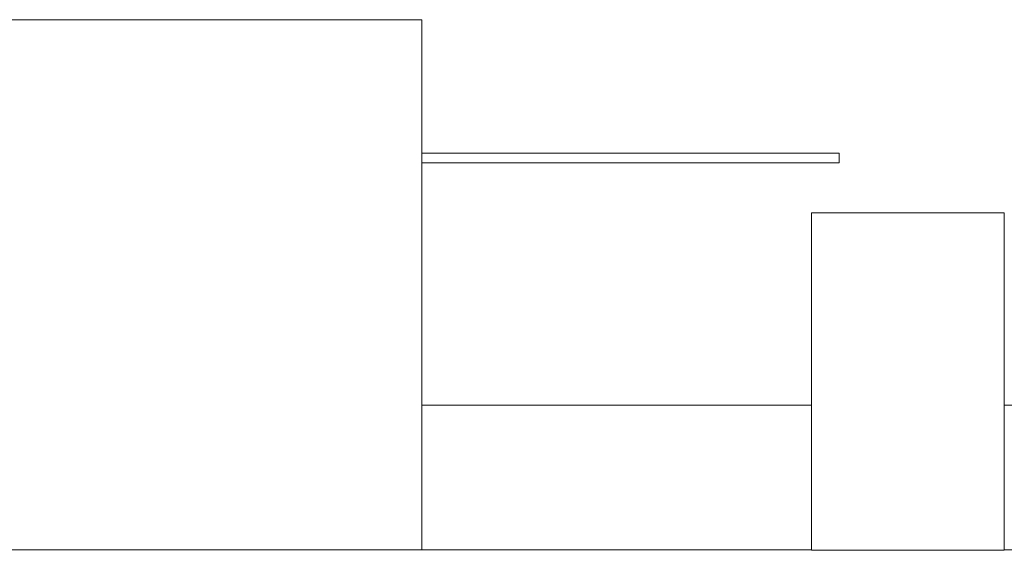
# Model space of a CAD drawing. Header units: millimetres. Extents: x 321 to 585, y -277 to 9.
# Tile 601 of 656: x 389.67 to 391.71, y -135.76 to -134.66. Entities that reach past the tile are written whole.
import ezdxf

# ---------------------------------------------------------------- set-up
doc = ezdxf.new("R2010")
doc.units = ezdxf.units.MM
doc.header["$MEASUREMENT"] = 0
for name, color, linetype, lineweight in [('IFC-Elemento terminal-Contorno', 253, 'Continuous', 5), ('IFC-Laje-Contorno', 134, 'Continuous', 5), ('IFC-Pilar-Contorno', 83, 'Continuous', 5), ('IFC-Viga-Contorno', 66, 'Continuous', 5)]:
    doc.layers.add(name, color=color, linetype=linetype, lineweight=lineweight)

msp = doc.modelspace()

# ---------------------------------------------------------------- linework, layer by layer
at = {"layer": 'IFC-Elemento terminal-Contorno', "color": 7, "lineweight": 5}
for p, q in [((390.502, -134.9405), (391.3687, -134.9405)), ((391.3687, -134.9605), (391.3687, -134.9405)), ((390.502, -134.9605), (391.3687, -134.9605))]:
    msp.add_line(p, q, dxfattribs=at)
at = {"layer": 'IFC-Laje-Contorno', "color": 7, "lineweight": 5}
for p, q in [((378.3687, -134.6638), (390.502, -134.6638)), ((390.502, -135.7638), (390.502, -134.6638)), ((382.8474, -135.7638), (390.502, -135.7638))]:
    msp.add_line(p, q, dxfattribs=at)
at = {"layer": 'IFC-Pilar-Contorno', "color": 7, "lineweight": 5}
for p, q in [((391.3113, -135.1424), (391.3113, -135.0646)), ((391.3113, -135.0646), (391.406, -135.0646)), ((391.406, -135.0646), (391.6669, -135.0646)), ((391.6669, -135.0646), (391.7113, -135.0646)), ((391.7113, -135.2304), (391.7113, -135.0646)), ((391.3113, -135.3081), (391.3113, -135.1424)), ((391.7113, -135.6869), (391.7113, -135.2304)), ((391.3113, -135.7646), (391.3113, -135.3081)), ((391.7113, -135.7646), (391.7113, -135.6869)), ((391.3113, -135.7646), (391.3558, -135.7646)), ((391.3558, -135.7646), (391.6166, -135.7646)), ((391.6166, -135.7646), (391.7113, -135.7646))]:
    msp.add_line(p, q, dxfattribs=at)
at = {"layer": 'IFC-Viga-Contorno', "color": 7, "lineweight": 5}
for p, q in [((390.502, -135.4638), (391.3113, -135.4638)), ((391.7113, -135.4638), (401.0319, -135.4638)), ((387.5386, -135.7638), (391.3113, -135.7638)), ((391.7113, -135.7638), (401.0319, -135.7638))]:
    msp.add_line(p, q, dxfattribs=at)

doc.saveas('drawing.dxf')
